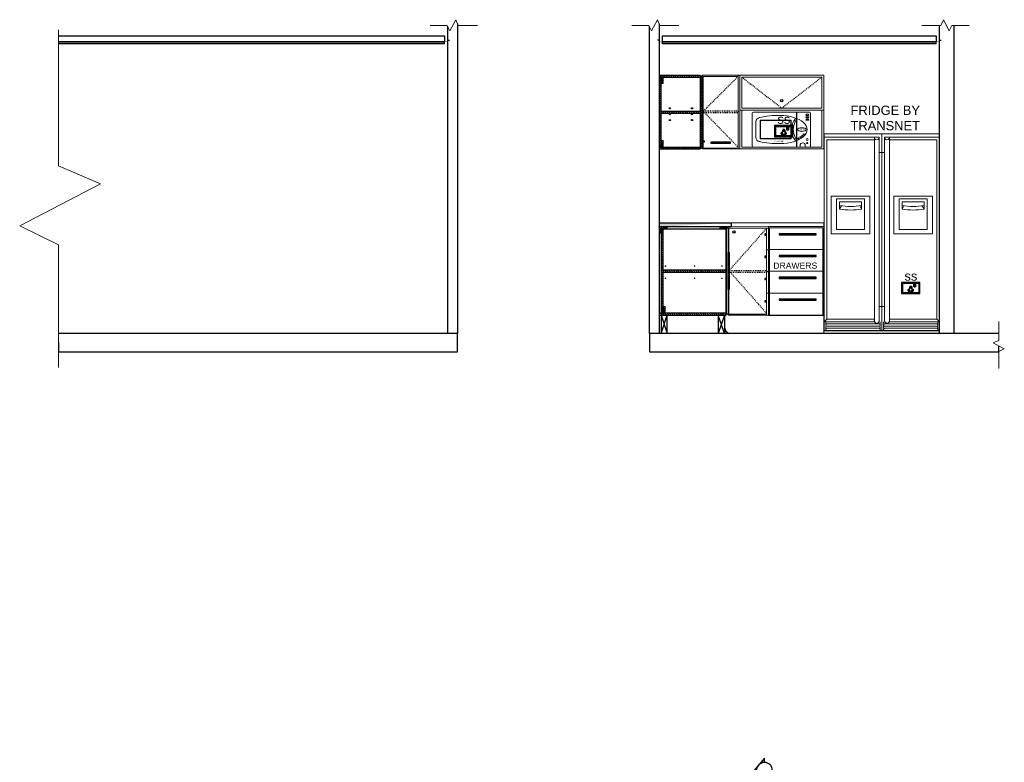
# Model space of a CAD drawing. Header units: millimetres. Extents: x -115474967 to 444143, y -74377 to 241828222.
# Tile 269 of 590: x -259247 to -251243, y 274058 to 280094. Entities that reach past the tile are written whole.
import ezdxf

# ---------------------------------------------------------------- set-up
doc = ezdxf.new("R2010")
doc.units = ezdxf.units.MM
doc.header["$MEASUREMENT"] = 0
doc.linetypes.add('Dashed', pattern=[280, 140, -140])
doc.linetypes.add('HIDDEN2', pattern=[0.1875, 0.125, -0.0625])
for name, color, linetype in [('0-ELEV.1', 9, 'Continuous'), ('0-ELEV.18', 7, 'Continuous'), ('00-2 Steel', 2, 'Continuous'), ('00-2 Walls', 4, 'Continuous'), ('00-3 Elev 03', 9, 'Continuous'), ('00-7 Elec-Fittings', 7, 'Continuous'), ('CEIL-PLAN', 7, 'Continuous'), ('CEIL-SECT', 2, 'Continuous'), ('CPBDSECT', 7, 'Continuous'), ('DIMS-50', 9, 'Continuous'), ('JOIN-SEC.18', 9, 'Continuous'), ('JOIN-SEC.25', 4, 'Continuous'), ('JOIN-SEC.35', 2, 'Continuous'), ('JOIN-SEC.5', 1, 'Continuous'), ('STRU-CONC', 3, 'Continuous'), ('TEXT-20', 2, 'Continuous'), ('TEXT-REFN', 5, 'Continuous'), ('WALL', 1, 'Continuous')]:
    doc.layers.add(name, color=color, linetype=linetype)
for name, color, linetype, lineweight in [('0-GEN-GENERAL', 7, 'Continuous', 25), ('FURNITURE', 1, 'Continuous', 5), ('HATCH', 9, 'Continuous', 13)]:
    doc.layers.add(name, color=color, linetype=linetype, lineweight=lineweight)
doc.layers.add('0_cons_01', color=40, linetype='Continuous', lineweight=0, plot=False)
doc.styles.add('TEXT-20', font='arial.ttf', dxfattribs={"height": 40})

# ---------------------------------------------------------------- blocks, each defined once
blk = doc.blocks.new('A$C69671385')
at = {"layer": 'DIMS-50', "color": 3}
for p, q in [((0, 169), (262, 397)), ((524, 169), (262, 397)), ((88, 169), (0, 169)), ((426, 169), (524, 169))]:
    blk.add_line(p, q, dxfattribs=at)
at = {"layer": 'TEXT-REFN'}
blk.add_circle((257, 169), 169, dxfattribs=at)
blk = doc.blocks.new('123456')
at = {"layer": 'DIMS-50', "color": 3, "xscale": -0.3839999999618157, "yscale": 0.3839999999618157, "zscale": 0.3839999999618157, "rotation": 179.9999999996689}
blk.add_blockref('A$C69671385', (-264486.9, 262443.4), dxfattribs=at)
blk = doc.blocks.new('B_shadowline')
blk.add_line((-29.6, 0), (-29.6, 12.5))
at = {"color": 9, "linetype": 'HIDDEN2', "ltscale": 0.001}
blk.add_line((-5.9, 28.3), (12, 28.3), dxfattribs=at)
at = {"const_width": 0.836}
blk.add_lwpolyline([(-48.8, -0.9), (-48.8, -1.4, 0.414214), (-47.2, -3), (-29.4, -3, 0.414214), (-27.9, -1.4), (-27.9, 16.3, -0.414214), (-26.3, 17.9), (-3.3, 17.9, 0.414214), (-1.8, 19.5), (-1.8, 37.2, 0.414214), (-3.3, 38.8), (-3.8, 38.8)], format="xyb", dxfattribs=at)

msp = doc.modelspace()

# ---------------------------------------------------------------- hatches: boundary and pattern name
at = {"layer": 'DIMS-50'}
h = msp.add_hatch(dxfattribs=at)
h.set_pattern_fill('AR-SAND', color=256, scale=0.25)
h.set_pattern_definition([(37.5, (-446046.312, 550938.829), (-0.40000782, 12.23533093), [0, -9.652, 0, -10.795, 0, -10.31875]), (7.5, (-446046.312, 550938.83), (11.2380821, 17.9206275), [0, -5.207, 0, -8.6995, 0, -3.33375]), (327.5, (-446054.122, 550938.829), (19.77480926, 0.0359296), [0, -3.175, 0, -11.43, 0, -14.9225]), (317.5, (-446054.122, 550938.83), (19.0889113, 5.5732331), [0, -1.5875, 0, -7.493, 0, -8.5725])])
edge = h.paths.add_edge_path(flags=17)
edge.add_line((-253464.22719, 278443.40307), (-253464.22718, 278411.40315))
edge.add_line((-253464.22718, 278411.40315), (-254048.2761, 278411.40307))
h.paths.add_polyline_path([(-254048.2761, 278443.40307), (-253464.22719, 278443.40315), (-253464.22718, 278411.40315), (-254048.2761, 278411.40307)])
at = {"layer": 'HATCH', "ltscale": 2}
h = msp.add_hatch(dxfattribs=at)
h.set_pattern_fill('ANSI31', color=8, scale=4, style=0)
h.set_pattern_definition([(135, (-145217.352, 256268.268), (8.9802561, 8.9802561), [])])
h.paths.add_polyline_path([(-253714.27492, 279633.40315), (-253698.2761, 279633.40315), (-253698.2761, 279051.40315), (-253714.27492, 279051.40315)])
h.paths.add_polyline_path([(-254048.2761, 279643.40315), (-253716.27617, 279643.40315), (-253716.27617, 279627.40315), (-254048.2761, 279627.40315)])
h.paths.add_polyline_path([(-254048.2761, 279627.40315), (-254032.2761, 279627.40315), (-254032.2761, 279059.40315), (-254048.2761, 279059.40315)])
h.paths.add_polyline_path([(-254032.2761, 279351.40315), (-253716.27617, 279351.40315), (-253716.27617, 279335.40315), (-254032.2761, 279335.40315)])
h.paths.add_polyline_path([(-254048.27597, 279059.40315), (-253716.27617, 279059.40315), (-253716.27617, 279043.40315), (-254048.27597, 279043.40315)])
h = msp.add_hatch(dxfattribs=at)
h.set_pattern_fill('ANSI31', color=8, scale=4, angle=90, style=0)
h.set_pattern_definition([(45, (-127467.675, 270324.55), (8.9802561, -8.9802561), [])])
h.paths.add_polyline_path([(-254016.27605, 278395.40315), (-254032.27612, 278395.40315), (-254032.27612, 277709.39784), (-254016.27605, 277709.39784)])
h = msp.add_hatch(dxfattribs=at)
h.set_pattern_fill('ANSI31', color=8, scale=4, angle=90, style=0)
h.set_pattern_definition([(135, (-396139.985, 273471.893), (-8.9802561, -8.9802561), [])])
h.paths.add_polyline_path([(-254016.27608, 278057.40297), (-253504.27579, 278057.40297), (-253504.27579, 278041.40299), (-254016.27608, 278041.40299)])
h = msp.add_hatch(dxfattribs=at)
h.set_pattern_fill('ANSI31', color=8, scale=4, style=0)
h.set_pattern_definition([(135, (-127467.675, 270324.55), (8.9802561, 8.9802561), [])])
h.paths.add_polyline_path([(-254048.27597, 277709.39784), (-253504.27612, 277709.39784), (-253504.27612, 277693.39784), (-254048.27597, 277693.39784)])

# ---------------------------------------------------------------- linework, layer by layer
at = {"layer": '0-ELEV.1', "color": 4, "linetype": 'Continuous'}
msp.add_line((-253160.8591, 277693.39784), (-252709.02715, 277693.39784), dxfattribs=at)
at = {"layer": '0-ELEV.1'}
for points in [[(-253698.2761, 279109.99007), (-253682.48547, 279109.99007), (-253682.48547, 279099.39378), (-253698.2761, 279099.39378)], [(-253174.85792, 278352.41055), (-253190.64855, 278352.41055), (-253190.64855, 278343.5946), (-253174.85792, 278343.5946)], [(-253174.85792, 278171.41054), (-253190.64855, 278171.41054), (-253190.64855, 278162.59459), (-253174.85792, 278162.59459)], [(-253174.85792, 277990.41054), (-253190.64855, 277990.41054), (-253190.64855, 277981.59459), (-253174.85792, 277981.59459)], [(-253174.85794, 277809.41054), (-253190.64857, 277809.41054), (-253190.64857, 277800.59459), (-253174.85794, 277800.59459)]]:
    msp.add_lwpolyline(points, close=True, dxfattribs=at)
at = {"layer": '0-ELEV.18'}
msp.add_lwpolyline([(-253516.27599, 277693.39852), (-253516.27599, 277593.40389, 0.3380808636), (-253478.10501, 277543.40389)], format="xyb", dxfattribs=at)
at = {"layer": '0-GEN-GENERAL', "lineweight": 0}
for points in [[(-255911.02915, 280046.73846), (-255771.23576, 280046.77122), (-255749.75804, 280002.60843), (-255701.99251, 280094.45084), (-255681.17182, 280046.79356), (-255526.6544, 280046.78467)], [(-254271.8676, 280046.73846), (-254132.07422, 280046.77122), (-254110.5965, 280002.60843), (-254062.83097, 280094.45084), (-254042.01028, 280046.79356), (-253887.49285, 280046.78467)], [(-251529.69546, 280046.73846), (-251669.48884, 280046.77122), (-251690.96656, 280002.60843), (-251738.73209, 280094.45084), (-251759.55278, 280046.79356), (-251914.07021, 280046.78467)], [(-258931.47093, 277265.9699), (-258931.23699, 278264.30583), (-259246.62602, 278417.6892), (-258590.73245, 278758.80723), (-258931.07742, 278907.4984), (-258931.14089, 280010.98622)]]:
    msp.add_lwpolyline(points, dxfattribs=at)
at = {"layer": '0-GEN-GENERAL', "lineweight": 0, "elevation": 0}
msp.add_lwpolyline([(-251287.23912, 277257.89767), (-251287.27188, 277397.69106), (-251243.10909, 277419.16878), (-251334.9515, 277466.93431), (-251287.29422, 277487.755), (-251287.28533, 277642.27242)], dxfattribs=at)
at = {"layer": '00-2 Steel'}
for p, q in [((-255687.43765, 280061.13565), (-255687.43765, 277543.40284)), ((-254048.2761, 280061.13565), (-254048.2761, 277543.40284)), ((-255766.99444, 277543.40284), (-255766.99444, 280038.05014)), ((-254127.83289, 277543.40284), (-254127.83289, 280038.05014))]:
    msp.add_line(p, q, dxfattribs=at)
at = {"layer": '00-2 Walls'}
for p, q in [((-251769.20708, 277543.40284), (-251769.35107, 280046.793)), ((-251654.20706, 280046.76764), (-251654.20706, 277543.40284))]:
    msp.add_line(p, q, dxfattribs=at)
at = {"layer": '00-3 Elev 03'}
msp.add_line((-252709.02714, 277568.40284), (-251769.20708, 277568.40284), dxfattribs=at)
at = {"layer": '00-7 Elec-Fittings'}
for p, q in [((-252961.08305, 279233.46979), (-253111.08305, 279233.46979)), ((-253111.08305, 279233.46979), (-253111.08305, 279143.46979)), ((-253104.08305, 279226.46979), (-253108.08305, 279230.46979)), ((-253108.08305, 279230.46979), (-253108.08305, 279146.46979)), ((-252964.08305, 279230.46979), (-253108.08305, 279230.46979)), ((-252964.08305, 279230.46979), (-253108.08305, 279230.46979)), ((-253108.08305, 279230.46979), (-253108.08305, 279146.46979)), ((-252968.08305, 279226.46979), (-253104.08305, 279226.46979)), ((-253104.08305, 279226.46979), (-253104.08305, 279150.46979)), ((-253104.08305, 279150.46979), (-253104.08305, 279226.46979)), ((-253104.08305, 279226.46979), (-252968.08305, 279226.46979)), ((-253056.08305, 279165.64258), (-253056.08305, 279175.01926)), ((-253055.08305, 279175.01926), (-253055.08305, 279165.64258)), ((-253052.91026, 279163.46979), (-253019.25584, 279163.46979)), ((-253052.63252, 279178.46979), (-253049.15695, 279178.46979)), ((-253049.08305, 279177.46979), (-253052.63252, 279177.46979)), ((-253044.08305, 279184.1828), (-253044.08305, 279197.48252)), ((-253043.08305, 279197.48252), (-253043.08305, 279184.16593)), ((-253039.09578, 279202.46979), (-253033.07032, 279202.46979)), ((-253033.07032, 279201.46979), (-253039.09578, 279201.46979)), ((-253029.08305, 279184.16593), (-253029.08305, 279197.48252)), ((-253028.08305, 279197.48252), (-253028.08305, 279184.1828)), ((-253019.53358, 279177.46979), (-253023.08305, 279177.46979)), ((-253023.00915, 279178.46979), (-253019.53358, 279178.46979)), ((-253017.08305, 279165.64258), (-253017.08305, 279175.01926)), ((-253016.08305, 279175.01926), (-253016.08305, 279165.64258)), ((-253010.08305, 279197.46979), (-253010.08305, 279221.46979)), ((-253010.08305, 279221.46979), (-252998.08305, 279221.46979)), ((-252998.08305, 279197.46979), (-253010.08305, 279197.46979)), ((-253009.08305, 279219.52185), (-253009.08305, 279220.46979)), ((-253009.08305, 279220.46979), (-252999.08305, 279220.46979)), ((-253009.08305, 279198.46979), (-253009.08305, 279219.52185)), ((-253009.08305, 279219.52185), (-252999.08305, 279219.52185)), ((-253009.08305, 279198.46979), (-252999.08305, 279198.46979)), ((-252999.08305, 279220.46979), (-252999.08305, 279219.52185)), ((-252999.08305, 279219.52185), (-252999.08305, 279198.46979)), ((-252998.08305, 279221.46979), (-252998.08305, 279197.46979)), ((-252964.08305, 279230.46979), (-252968.08305, 279226.46979)), ((-252968.08305, 279150.46979), (-252968.08305, 279226.46979)), ((-252968.08305, 279226.46979), (-252968.08305, 279150.46979)), ((-252964.08305, 279146.46979), (-252964.08305, 279230.46979)), ((-252964.08305, 279146.46979), (-252964.08305, 279230.46979)), ((-252961.08305, 279143.46979), (-252961.08305, 279233.46979)), ((-253111.08305, 279143.46979), (-252961.08305, 279143.46979)), ((-253104.08305, 279150.46979), (-253108.08305, 279146.46979)), ((-253108.08305, 279146.46979), (-252964.08305, 279146.46979)), ((-253108.08305, 279146.46979), (-252964.08305, 279146.46979)), ((-253104.08305, 279150.46979), (-252968.08305, 279150.46979)), ((-252968.08305, 279150.46979), (-253104.08305, 279150.46979)), ((-253019.25584, 279162.46979), (-253052.91026, 279162.46979)), ((-252968.08305, 279150.46979), (-252964.08305, 279146.46979)), ((-251928.79723, 277958.40302), (-252078.79723, 277958.40302)), ((-252078.79723, 277958.40302), (-252078.79723, 277868.40302)), ((-252071.79723, 277951.40302), (-252075.79723, 277955.40302)), ((-252075.79723, 277955.40302), (-252075.79723, 277871.40302)), ((-251931.79723, 277955.40302), (-252075.79723, 277955.40302)), ((-251931.79723, 277955.40302), (-252075.79723, 277955.40302)), ((-252075.79723, 277955.40302), (-252075.79723, 277871.40302)), ((-251935.79723, 277951.40302), (-252071.79723, 277951.40302)), ((-252071.79723, 277951.40302), (-252071.79723, 277875.40302)), ((-252071.79723, 277875.40302), (-252071.79723, 277951.40302)), ((-252071.79723, 277951.40302), (-251935.79723, 277951.40302)), ((-252023.79723, 277890.57581), (-252023.79723, 277899.95248)), ((-252022.79723, 277899.95248), (-252022.79723, 277890.57581)), ((-252020.62445, 277888.40302), (-251986.97002, 277888.40302)), ((-251986.97002, 277887.40302), (-252020.62445, 277887.40302)), ((-252020.3467, 277903.40302), (-252016.87113, 277903.40302)), ((-252016.79723, 277902.40302), (-252020.3467, 277902.40302)), ((-252011.79723, 277909.11603), (-252011.79723, 277922.41575)), ((-252010.79723, 277922.41575), (-252010.79723, 277909.09916)), ((-252006.80996, 277927.40302), (-252000.78451, 277927.40302)), ((-252000.78451, 277926.40302), (-252006.80996, 277926.40302)), ((-251996.79723, 277909.09916), (-251996.79723, 277922.41575)), ((-251995.79723, 277922.41575), (-251995.79723, 277909.11603)), ((-251987.24777, 277902.40302), (-251990.79723, 277902.40302)), ((-251990.72334, 277903.40302), (-251987.24777, 277903.40302)), ((-251984.79723, 277890.57581), (-251984.79723, 277899.95248)), ((-251983.79723, 277899.95248), (-251983.79723, 277890.57581)), ((-251977.79723, 277922.40302), (-251977.79723, 277946.40302)), ((-251977.79723, 277946.40302), (-251965.79723, 277946.40302)), ((-251965.79723, 277922.40302), (-251977.79723, 277922.40302)), ((-251976.79723, 277944.45508), (-251976.79723, 277945.40302)), ((-251976.79723, 277945.40302), (-251966.79723, 277945.40302)), ((-251976.79723, 277923.40302), (-251976.79723, 277944.45508)), ((-251976.79723, 277944.45508), (-251966.79723, 277944.45508)), ((-251976.79723, 277923.40302), (-251966.79723, 277923.40302)), ((-251966.79723, 277945.40302), (-251966.79723, 277944.45508)), ((-251966.79723, 277944.45508), (-251966.79723, 277923.40302)), ((-251965.79723, 277946.40302), (-251965.79723, 277922.40302)), ((-251931.79723, 277955.40302), (-251935.79723, 277951.40302)), ((-251935.79723, 277875.40302), (-251935.79723, 277951.40302)), ((-251935.79723, 277951.40302), (-251935.79723, 277875.40302)), ((-251931.79723, 277871.40302), (-251931.79723, 277955.40302)), ((-251931.79723, 277871.40302), (-251931.79723, 277955.40302)), ((-251928.79723, 277868.40302), (-251928.79723, 277958.40302)), ((-252078.79723, 277868.40302), (-251928.79723, 277868.40302)), ((-252071.79723, 277875.40302), (-252075.79723, 277871.40302)), ((-252075.79723, 277871.40302), (-251931.79723, 277871.40302)), ((-252075.79723, 277871.40302), (-251931.79723, 277871.40302)), ((-252071.79723, 277875.40302), (-251935.79723, 277875.40302)), ((-251935.79723, 277875.40302), (-252071.79723, 277875.40302)), ((-251935.79723, 277875.40302), (-251931.79723, 277871.40302))]:
    msp.add_line(p, q, dxfattribs=at)
for centre, radius, start, end in [((-253052.63252, 279175.01926), 3.45053, 90, 180), ((-253052.91026, 279165.64258), 3.17279, 180, 270), ((-253052.63252, 279175.01926), 2.45053, 90, 180), ((-253052.91026, 279165.64258), 2.17279, 180, 270), ((-253047.22092, 279170.15346), 3, 0, 180), ((-253047.22092, 279170.15346), 3, 180, 0), ((-253050.07312, 279184.39312), 5.99377, 278.792399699, 357.989111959), ((-253050.07312, 279184.39312), 6.99377, 278.138431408, 358.138431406), ((-253039.09578, 279197.48252), 4.98727, 90, 180), ((-253039.09578, 279197.48252), 3.98727, 90, 180), ((-253036.09072, 279192.41386), 3.97077, 0, 180), ((-253036.09072, 279192.41386), 3.97077, 180, 0), ((-253033.07032, 279197.48252), 4.98727, 0, 90), ((-253033.07032, 279197.48252), 3.98727, 0, 90), ((-253022.09298, 279184.39312), 6.99377, 181.861568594, 261.861568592), ((-253025.22092, 279170.15346), 3, 0, 180), ((-253025.22092, 279170.15346), 3, 180, 0), ((-253022.09298, 279184.39312), 5.99377, 182.010888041, 261.207600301), ((-253019.53358, 279175.01926), 3.45053, 0, 90), ((-253019.53358, 279175.01926), 2.45053, 0, 90), ((-253019.25584, 279165.64258), 3.17279, 270, 0), ((-253019.25584, 279165.64258), 2.17279, 270, 0), ((-252020.3467, 277899.95248), 3.45053, 90, 180), ((-252020.62445, 277890.57581), 3.17279, 180, 270), ((-252020.3467, 277899.95248), 2.45053, 90, 180), ((-252020.62445, 277890.57581), 2.17279, 180, 270), ((-252014.9351, 277895.08669), 3, 0, 180), ((-252014.9351, 277895.08669), 3, 180, 0), ((-252017.78731, 277909.32635), 5.99377, 278.792399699, 357.989111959), ((-252017.78731, 277909.32635), 6.99377, 278.138431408, 358.138431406), ((-252006.80996, 277922.41575), 4.98727, 90, 180), ((-252006.80996, 277922.41575), 3.98727, 90, 180), ((-252003.8049, 277917.34709), 3.97077, 0, 180), ((-252003.8049, 277917.34709), 3.97077, 180, 0), ((-252000.78451, 277922.41575), 4.98727, 0, 90), ((-252000.78451, 277922.41575), 3.98727, 0, 90), ((-251989.80716, 277909.32635), 6.99377, 181.861568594, 261.861568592), ((-251992.9351, 277895.08669), 3, 0, 180), ((-251992.9351, 277895.08669), 3, 180, 0), ((-251989.80716, 277909.32635), 5.99377, 182.010888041, 261.207600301), ((-251987.24777, 277899.95248), 3.45053, 0, 90), ((-251987.24777, 277899.95248), 2.45053, 0, 90), ((-251986.97002, 277890.57581), 3.17279, 270, 0), ((-251986.97002, 277890.57581), 2.17279, 270, 0)]:
    msp.add_arc(centre, radius, start, end, dxfattribs=at)
at = {"layer": 'CEIL-PLAN'}
for p, q in [((-258931.13807, 279961.90284), (-255794.80124, 279961.90284)), ((-255794.80124, 279914.90284), (-258931.13537, 279914.90284)), ((-255794.80124, 279961.90284), (-255794.80124, 279914.90284)), ((-254020.4693, 279914.90284), (-254020.4693, 279961.90284)), ((-254020.4693, 279961.90284), (-251797.01388, 279961.90284)), ((-251797.01388, 279914.90284), (-254020.4693, 279914.90284)), ((-251797.01388, 279961.90284), (-251797.01388, 279914.90284))]:
    msp.add_line(p, q, dxfattribs=at)
at = {"layer": 'CEIL-SECT', "color": 7, "ltscale": 0.25}
for p, q in [((-255794.80124, 279911.90284), (-258931.1352, 279911.90284)), ((-255794.80124, 279899.40284), (-258931.13448, 279899.40284)), ((-251797.01388, 279911.90284), (-254020.4693, 279911.90284)), ((-251797.01388, 279899.40284), (-254020.4693, 279899.40284))]:
    msp.add_line(p, q, dxfattribs=at)
at = {"layer": 'CPBDSECT', "color": 9}
for centre in [(-253962.27574, 279326.43948, 0.77557), (-253962.27563, 279373.95581, 0.77557), (-253781.10711, 279373.95581, 0.77557), (-253781.107, 279326.43948, 0.77557), (-253962.27563, 279278.92315, 0.77557), (-253781.10711, 279278.92315, 0.77557)]:
    msp.add_circle(centre, 4.9997, dxfattribs=at)
at = {"layer": 'FURNITURE', "lineweight": 0}
for p, q in [((-253291.71278, 279068.43141), (-253291.71278, 279334.43119)), ((-252827.31582, 279343.45861), (-253282.68536, 279343.45861)), ((-252932.46722, 279343.45861), (-252932.46722, 279059.40399)), ((-252929.68237, 279343.45861), (-252929.68237, 279059.40399)), ((-252851.14913, 279325.23045), (-252837.608, 279325.23045)), ((-252818.2884, 279334.43119), (-252818.2884, 279068.43141)), ((-253263.86428, 279138.58254), (-253263.86428, 279264.28006)), ((-253226.68977, 279277.97358), (-253226.68977, 279124.88902)), ((-253226.68977, 279277.97358), (-252975.31961, 279277.97358)), ((-253223.90492, 279275.18873), (-252978.10446, 279275.18873)), ((-253223.90492, 279275.18873), (-253223.90492, 279127.67387)), ((-252978.10446, 279275.18873), (-252978.10446, 279127.67387)), ((-252975.31961, 279277.97358), (-252975.31961, 279124.88902)), ((-252851.14913, 279316.20303), (-252837.608, 279316.20303)), ((-252851.14913, 279305.26468), (-252837.608, 279305.26468)), ((-252851.14913, 279296.23726), (-252837.608, 279296.23726)), ((-252851.14913, 279286.16699), (-252837.608, 279286.16699)), ((-252851.14913, 279277.13957), (-252837.608, 279277.13957)), ((-252707.56339, 279165.36181), (-252707.56339, 277568.40301)), ((-252238.38595, 279165.36181), (-252707.56339, 279165.36181)), ((-252238.38595, 277568.40301), (-252238.38595, 279165.36181)), ((-252238.38595, 277568.40301), (-252238.38595, 279165.36181)), ((-252238.38595, 279165.36181), (-251769.20851, 279165.36181)), ((-251769.20851, 279165.36181), (-251769.20851, 277568.40301)), ((-253226.68977, 279124.88902), (-252975.31961, 279124.88902)), ((-253223.90492, 279127.67387), (-252978.10446, 279127.67387)), ((-252260.20233, 279139.18216), (-252707.56339, 279139.18216)), ((-252299.47181, 279117.36578), (-252685.74702, 279117.36578)), ((-252685.74702, 279117.36578), (-252685.74702, 277660.0318)), ((-252299.47181, 277642.81631), (-252299.47181, 279139.18216)), ((-252260.20233, 277645.16512), (-252260.20233, 279139.18216)), ((-252216.56958, 279139.18216), (-251769.20851, 279139.18216)), ((-252216.56958, 277645.16512), (-252216.56958, 279139.18216)), ((-252177.3001, 277642.81631), (-252177.3001, 279139.18216)), ((-252177.3001, 279117.36578), (-251791.02489, 279117.36578)), ((-251791.02489, 279117.36578), (-251791.02489, 277660.0318)), ((-253282.68536, 279059.40399), (-252827.31582, 279059.40399)), ((-252903.13438, 279071.98012), (-252903.13438, 279059.40399)), ((-252861.07125, 279071.98012), (-252861.07125, 279059.40399)), ((-252238.38595, 279014.63859), (-252260.20233, 279014.63859)), ((-252238.38595, 279014.63859), (-252216.56958, 279014.63859)), ((-252335.5315, 278660.39), (-252649.68733, 278660.39)), ((-252649.68733, 278660.39), (-252649.68733, 278353.79258)), ((-252379.16425, 278638.57363), (-252606.05457, 278638.57363)), ((-252606.05457, 278638.57363), (-252606.05457, 278388.69879)), ((-252581.84093, 278612.86644), (-252581.84093, 278554.03401)), ((-252403.37789, 278612.86644), (-252581.84093, 278612.86644)), ((-252403.37789, 278612.86644), (-252403.37789, 278554.03401)), ((-252379.16425, 278388.69879), (-252379.16425, 278638.57363)), ((-252335.5315, 278353.79258), (-252335.5315, 278660.39)), ((-252141.24041, 278660.39), (-251827.08458, 278660.39)), ((-252141.24041, 278353.79258), (-252141.24041, 278660.39)), ((-252097.60766, 278638.57363), (-251870.71733, 278638.57363)), ((-252097.60766, 278388.69879), (-252097.60766, 278638.57363)), ((-252073.39401, 278612.86644), (-252073.39401, 278554.03401)), ((-252073.39401, 278612.86644), (-251894.93098, 278612.86644)), ((-251894.93098, 278612.86644), (-251894.93098, 278554.03401)), ((-251870.71733, 278638.57363), (-251870.71733, 278388.69879)), ((-251827.08458, 278660.39), (-251827.08458, 278353.79258)), ((-252567.32168, 278581.35419), (-252581.84093, 278554.03401)), ((-252417.89714, 278581.35419), (-252403.37789, 278554.03401)), ((-252058.87476, 278581.35419), (-252073.39401, 278554.03401)), ((-251909.45023, 278581.35419), (-251894.93098, 278554.03401)), ((-252379.16425, 278388.69879), (-252606.05457, 278388.69879)), ((-252262.61971, 278388.69879), (-252262.61114, 278388.69879)), ((-252214.1522, 278388.69879), (-252214.16077, 278388.69879)), ((-252097.60766, 278388.69879), (-251870.71733, 278388.69879)), ((-252335.5315, 278353.79258), (-252649.68733, 278353.79258)), ((-252141.24041, 278353.79258), (-251827.08458, 278353.79258)), ((-252238.38595, 277762.75899), (-252260.20233, 277762.75899)), ((-252238.38595, 277762.75899), (-252216.56958, 277762.75899)), ((-252707.56339, 277638.21542), (-252685.74702, 277660.0318)), ((-252685.74702, 277660.0318), (-252299.47181, 277660.0318)), ((-251791.02489, 277660.0318), (-252177.3001, 277660.0318)), ((-251769.20851, 277638.21542), (-251791.02489, 277660.0318)), ((-252707.56339, 277638.21542), (-252297.88791, 277638.21542)), ((-252238.38595, 277568.40301), (-252707.56339, 277568.40301)), ((-252685.90243, 277620.76232), (-252260.35774, 277620.76232)), ((-252685.90243, 277603.30922), (-252260.35774, 277603.30922)), ((-252685.90243, 277585.85611), (-252260.35774, 277585.85611)), ((-252238.38595, 277568.40301), (-251769.20851, 277568.40301)), ((-251790.86948, 277620.76232), (-252216.41417, 277620.76232)), ((-251790.86948, 277603.30922), (-252216.41417, 277603.30922)), ((-251790.86948, 277585.85611), (-252216.41417, 277585.85611)), ((-251769.20851, 277638.21542), (-252178.88399, 277638.21542))]:
    msp.add_line(p, q, dxfattribs=at)
for centre, radius in [((-252873.39845, 279162.00369), 4.51371), ((-252916.12549, 279129.65245), 4.51371), ((-252900.10912, 279138.82219), 4.51371), ((-252885.69942, 279150.76418), 4.51371), ((-252845.14314, 279119.87021), 7.51321), ((-252845.14314, 279092.0128), 4.51371)]:
    msp.add_circle(centre, radius, dxfattribs=at)
for centre, radius, start, end in [((-253282.68536, 279334.43119), 9.02742, 90, 180), ((-252851.14913, 279320.71674), 4.51371, 90, 270), ((-252837.608, 279320.71674), 4.51371, 270, 90), ((-252827.31582, 279334.43119), 9.02742, 0, 90), ((-253224.56019, 279260.28356), 39.50675, 100.203992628, 174.194037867), ((-253084.31678, 278659.50143), 656.39189, 88.316861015, 103.316138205), ((-252822.09874, 279201.4313), 149.56696, 141.385769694, 218.614230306), ((-252811.64087, 279201.4313), 146.58046, 153.662167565, 206.337832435), ((-252951.42622, 279271.2232), 9.67288, 330.524368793, 75.488999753), ((-252851.14913, 279300.75097), 4.51371, 90, 270), ((-252851.14913, 279281.65328), 4.51371, 90, 270), ((-252837.608, 279300.75097), 4.51371, 270, 90), ((-252837.608, 279281.65328), 4.51371, 270, 90), ((-253224.56019, 279142.57904), 39.50675, 185.805962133, 259.796007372), ((-253084.31678, 279743.36117), 656.39189, 256.683861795, 271.683138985), ((-252951.42622, 279131.6394), 9.67288, 284.511000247, 29.475631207), ((-252882.10282, 279071.98012), 21.03157, 0, 180), ((-252280.01446, 279137.80444), 19.89077, 176.028268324, 5.096723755), ((-252196.75745, 279137.80444), 19.89077, 174.903276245, 3.971731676), ((-253282.68536, 279068.43141), 9.02742, 180, 270), ((-252827.31582, 279068.43141), 9.02742, 270, 0), ((-252492.60941, 279150.22101), 573.75202, 261.052881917, 278.947118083), ((-252492.60941, 279120.80479), 573.75202, 261.052881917, 278.947118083), ((-251984.16249, 279150.22101), 573.75202, 261.052881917, 278.947118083), ((-251984.16249, 279120.80479), 573.75202, 261.052881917, 278.947118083), ((-252280.01359, 277646.94189), 19.89077, 176.028268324, 5.096723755), ((-252196.75832, 277646.94189), 19.89077, 174.903276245, 3.971731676), ((-252685.82472, 277629.48887), 8.7269, 89.489827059, 270.510172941), ((-252685.82472, 277594.58267), 8.7269, 89.489827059, 270.510172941), ((-252685.66931, 277612.03577), 8.7269, 89.489827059, 270.510172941), ((-252685.66931, 277577.12956), 8.7269, 89.489827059, 270.510172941), ((-252260.28004, 277612.03577), 8.7269, 269.489827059, 90.510172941), ((-252260.28004, 277577.12956), 8.7269, 269.489827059, 90.510172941), ((-252260.12463, 277629.48887), 8.7269, 269.489827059, 90.510172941), ((-252260.12463, 277594.58267), 8.7269, 269.489827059, 90.510172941), ((-252216.64728, 277629.48887), 8.7269, 89.489827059, 270.510172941), ((-252216.64728, 277594.58267), 8.7269, 89.489827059, 270.510172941), ((-252216.49187, 277612.03577), 8.7269, 89.489827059, 270.510172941), ((-252216.49187, 277577.12956), 8.7269, 89.489827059, 270.510172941), ((-251791.1026, 277612.03577), 8.7269, 269.489827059, 90.510172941), ((-251791.1026, 277577.12956), 8.7269, 269.489827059, 90.510172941), ((-251790.94719, 277629.48887), 8.7269, 269.489827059, 90.510172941), ((-251790.94719, 277594.58267), 8.7269, 269.489827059, 90.510172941)]:
    msp.add_arc(centre, radius, start, end, dxfattribs=at)
msp.add_ellipse((-253065.03717, 279201.4313), major_axis=(-218.90028, 0), ratio=0.521601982, start_param=1.5707963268, end_param=4.7123889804, dxfattribs=at)
msp.add_ellipse((-252887.90964, 279201.4313), major_axis=(35.27476, 0), ratio=0.4270721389, dxfattribs=at)
at = {"layer": 'HATCH', "color": 8, "ltscale": 2}
for p, q in [((-253469.16526, 279098.82792), (-253628.65667, 279098.82792)), ((-253469.16526, 279097.75133), (-253628.65667, 279097.75133)), ((-253469.16526, 279096.15785), (-253628.65667, 279096.15785)), ((-253469.16526, 279093.81374), (-253628.65667, 279093.81374)), ((-253469.16526, 279092.22026), (-253628.65667, 279092.22026)), ((-253469.16526, 279091.14367), (-253628.65667, 279091.14367)), ((-252772.51922, 278353.84476), (-253072.51922, 278353.84476)), ((-252772.51922, 278352.76817), (-253072.51922, 278352.76817)), ((-252772.51922, 278351.17469), (-253072.51922, 278351.17469)), ((-252772.51922, 278348.83059), (-253072.51922, 278348.83059)), ((-252772.51922, 278347.23711), (-253072.51922, 278347.23711)), ((-252772.51922, 278346.16051), (-253072.51922, 278346.16051)), ((-252772.51921, 278176.84477, 80.06742), (-253072.51921, 278176.84477, 80.06742)), ((-252772.51921, 278175.76818, 80.06742), (-253072.51921, 278175.76818, 80.06742)), ((-252772.51921, 278174.1747, 80.06742), (-253072.51921, 278174.1747, 80.06742)), ((-252772.51921, 278171.8306, 80.06742), (-253072.51921, 278171.8306, 80.06742)), ((-252772.51921, 278170.23712, 80.06742), (-253072.51921, 278170.23712, 80.06742)), ((-252772.51921, 278169.16052, 80.06742), (-253072.51921, 278169.16052, 80.06742)), ((-252772.51921, 277999.84477, 80.06742), (-253072.51921, 277999.84477, 80.06742)), ((-252772.51921, 277998.76818, 80.06742), (-253072.51921, 277998.76818, 80.06742)), ((-252772.51921, 277997.1747, 80.06742), (-253072.51921, 277997.1747, 80.06742)), ((-252772.51921, 277994.8306, 80.06742), (-253072.51921, 277994.8306, 80.06742)), ((-252772.51921, 277993.23712, 80.06742), (-253072.51921, 277993.23712, 80.06742)), ((-252772.51921, 277992.16052, 80.06742), (-253072.51921, 277992.16052, 80.06742)), ((-252772.5192, 277822.84477, 80.06742), (-253072.5192, 277822.84477, 80.06742)), ((-252772.5192, 277821.76818, 80.06742), (-253072.5192, 277821.76818, 80.06742)), ((-252772.5192, 277820.1747, 80.06742), (-253072.5192, 277820.1747, 80.06742)), ((-252772.5192, 277817.8306, 80.06742), (-253072.5192, 277817.8306, 80.06742)), ((-252772.5192, 277816.23712, 80.06742), (-253072.5192, 277816.23712, 80.06742)), ((-252772.5192, 277815.16052, 80.06742), (-253072.5192, 277815.16052, 80.06742))]:
    msp.add_line(p, q, dxfattribs=at)
for centre in [(-253997.31397, 278091.90046, -293.36844), (-253997.31397, 278041.90046, -293.36844), (-253760.27635, 278091.90064, 142.64419), (-253760.27635, 278041.90064, 142.64419), (-253538.23789, 278091.90046, -8.08006), (-253538.23789, 278041.90046, -8.08006), (-253997.31397, 277991.90046, -293.36844), (-253760.27635, 277991.90064, 142.64419), (-253538.23789, 277991.90046, -8.08006)]:
    msp.add_circle(centre, 2.5, dxfattribs=at)
at = {"layer": 'JOIN-SEC.18'}
for p, q in [((-254016.27582, 279577.40322), (-254032.2761, 279627.40315)), ((-254016.27571, 279627.40322), (-254032.27582, 279577.40326)), ((-254016.2761, 279059.40311), (-254032.27638, 279109.40304)), ((-254016.27599, 279109.40311), (-254032.2761, 279059.40315)), ((-254032.2761, 278411.40315), (-254048.27621, 278361.40318)), ((-254032.27621, 278361.40315), (-254048.2761, 278411.40307)), ((-254032.27605, 278395.40315), (-253982.27605, 278411.40315)), ((-253982.27605, 278395.40315), (-254032.27605, 278411.40315)), ((-253554.27579, 278395.40315), (-253504.27579, 278411.40315)), ((-253504.27579, 278395.40315), (-253554.27579, 278411.40315)), ((-254000.27612, 277709.39781), (-254016.2764, 277759.39773)), ((-254000.27601, 277759.39781), (-254016.27612, 277709.39784)), ((-254032.27612, 277693.39784), (-253982.27605, 277543.40285)), ((-254032.27605, 277543.40284), (-253982.27612, 277693.39785)), ((-253518.27605, 277543.40281), (-253568.27611, 277693.39783)), ((-253518.27599, 277693.39784), (-253568.27605, 277543.40283))]:
    msp.add_line(p, q, dxfattribs=at)
at = {"layer": 'JOIN-SEC.18', "color": 8, "ltscale": 2}
for p, q in [((-253982.27605, 278395.40315), (-253554.27579, 278395.40315)), ((-253504.27579, 277709.39784), (-253504.27579, 278411.40325))]:
    msp.add_line(p, q, dxfattribs=at)
at = {"layer": 'JOIN-SEC.18', "color": 8, "linetype": 'Dashed', "ltscale": 0.05}
for points in [[(-253406.6653, 279632.6607), (-253691.15667, 279350.44369), (-253406.66531, 279057.49245)], [(-253376.66644, 279627.40315), (-253051.66644, 279375.40315), (-252726.66644, 279627.40315)], [(-253174.8579, 278399.4871), (-253481.15657, 278053.48719), (-253174.85791, 277707.48715)]]:
    msp.add_lwpolyline(points, dxfattribs=at)
for points in [[(-253691.15667, 279352.35434), (-253406.66532, 279352.35428), (-253406.66532, 279336.35428), (-253691.15667, 279336.35434)], [(-253481.15657, 278055.39784), (-253174.85792, 278055.39779), (-253174.85792, 278039.39779), (-253481.15657, 278039.39784)]]:
    msp.add_lwpolyline(points, close=True, dxfattribs=at)
at = {"layer": 'JOIN-SEC.18', "color": 251, "ltscale": 2}
for points in [[(-253469.16526, 279090.57782), (-253469.16526, 279099.39378), (-253628.65667, 279099.39378), (-253628.65667, 279090.57782)], [(-252772.51922, 278345.59466), (-252772.51922, 278354.41062), (-253072.51922, 278354.41062), (-253072.51922, 278345.59466)], [(-253479.4601, 277902.40285), (-253488.27605, 277902.40285), (-253488.27605, 278202.40285), (-253479.4601, 278202.40285)]]:
    msp.add_lwpolyline(points, close=True, dxfattribs=at)
at = {"layer": 'JOIN-SEC.18', "color": 251, "ltscale": 2, "elevation": 80.06742}
for points in [[(-252772.51921, 278168.59467), (-252772.51921, 278177.41063), (-253072.51921, 278177.41063), (-253072.51921, 278168.59467)], [(-252772.51921, 277991.59467), (-252772.51921, 278000.41063), (-253072.51921, 278000.41063), (-253072.51921, 277991.59467)], [(-252772.5192, 277814.59467), (-252772.5192, 277823.41063), (-253072.5192, 277823.41063), (-253072.5192, 277814.59467)]]:
    msp.add_lwpolyline(points, close=True, dxfattribs=at)
at = {"layer": 'JOIN-SEC.18', "color": 251, "ltscale": 2}
for centre in [(-253052.48133, 279436.61168), (-253440.72075, 278368.60828, 0)]:
    msp.add_circle(centre, 9, dxfattribs=at)
at = {"layer": 'JOIN-SEC.25', "linetype": 'Continuous'}
for p, q in [((-254048.2761, 279643.40315), (-253716.27617, 279643.40315)), ((-253716.27617, 279627.40315), (-253716.27617, 279643.40315)), ((-254048.2761, 279627.40315), (-253716.27617, 279627.40315)), ((-254032.2761, 279059.40315), (-254032.2761, 279627.40315)), ((-254032.2761, 279351.40315), (-253716.27617, 279351.40315)), ((-254032.2761, 279335.40315), (-253716.27617, 279335.40315)), ((-253716.27617, 279351.40315), (-253716.27617, 279335.40315)), ((-254048.2761, 279059.40315), (-253716.27617, 279059.40315)), ((-254048.2761, 279043.40315), (-253716.27617, 279043.40315)), ((-253716.27617, 279059.40315), (-253716.27617, 279043.40315))]:
    msp.add_line(p, q, dxfattribs=at)
at = {"layer": 'JOIN-SEC.25', "linetype": 'Continuous', "lineweight": 0}
for p, q in [((-253698.27616, 279643.40315), (-253406.69342, 279643.40315)), ((-253698.27616, 279643.40315), (-253698.27616, 279043.40315)), ((-253392.66644, 279643.40315), (-252710.66644, 279643.40315)), ((-253392.66644, 279643.40262), (-253392.66644, 279043.40262)), ((-252710.66644, 279043.40315), (-252710.66644, 279643.40315)), ((-253691.15667, 279632.66076), (-253406.6653, 279632.6607)), ((-253691.15667, 279632.66076), (-253691.15667, 279051.40315)), ((-253376.66644, 279375.40315), (-253376.66644, 279627.40315)), ((-253376.66644, 279375.40315), (-253376.66644, 279627.40315)), ((-253376.66644, 279627.40315), (-252726.66644, 279627.40315)), ((-252726.66644, 279375.40315), (-252726.66644, 279627.40315)), ((-253392.66644, 279359.40315), (-252710.66644, 279359.40315)), ((-253376.66644, 279375.40315), (-252726.66644, 279375.40315)), ((-253376.66644, 279059.40315), (-253376.66644, 279359.40315)), ((-252726.66644, 279059.40315), (-252726.66644, 279359.40315)), ((-253698.27616, 279043.40315), (-253406.66526, 279043.40316)), ((-253691.15667, 279051.40315), (-253406.66526, 279051.40315)), ((-253392.66644, 279043.40315), (-252710.66644, 279043.40315)), ((-253376.66644, 279059.40315), (-252726.66644, 279059.40315)), ((-253464.22719, 278443.40315), (-252709.02714, 278444.1475)), ((-252709.02714, 278444.1475), (-252709.02714, 277543.40284)), ((-253488.27605, 278411.40315, 0), (-253488.27605, 277693.39784, 0)), ((-253488.27601, 278411.4654), (-253160.8591, 278412.1475)), ((-253481.15657, 278399.48715, 0), (-253160.85908, 278399.48712)), ((-253481.15657, 278399.48715, 0), (-253481.15657, 277701.39784, 0)), ((-253160.8591, 278412.14784), (-253160.8591, 277693.39784)), ((-253150.8591, 278403.39788), (-252719.02715, 278403.39791)), ((-253150.8591, 278403.39788), (-253150.8591, 278226.39788)), ((-252719.02715, 278403.39791), (-252719.02715, 278226.39791)), ((-253150.8591, 278226.39788), (-253150.85908, 277938.50141)), ((-253150.85908, 278226.39788), (-252719.02715, 278226.39793, 160.13484)), ((-252719.02715, 278226.39791), (-252719.02714, 277872.39791)), ((-253150.85907, 278049.39788), (-252719.02715, 278049.39793, 160.13484)), ((-253150.85908, 277938.50141), (-253150.85908, 277693.39783)), ((-253150.85906, 277872.39788), (-252719.02714, 277872.39793, 160.13484)), ((-252719.02714, 277872.39791), (-252719.02714, 277693.39784)), ((-253488.27605, 277693.39784, 0), (-253174.85791, 277693.39784)), ((-253481.15657, 277701.39784, 0), (-253174.85791, 277701.39784))]:
    msp.add_line(p, q, dxfattribs=at)
for points in [[(-253406.69351, 279643.40315), (-253392.6947, 279643.40315), (-253392.66644, 279043.40315), (-253406.66526, 279043.40315)], [(-253174.8579, 278399.48991), (-253160.85908, 278399.48991), (-253160.85904, 278224.39784), (-253174.85786, 278224.39784)], [(-253174.8579, 278047.39784), (-253160.85908, 278047.39784), (-253160.85904, 278224.39784), (-253174.85786, 278224.39784)], [(-253174.85791, 277870.39784), (-253160.85909, 277870.39784), (-253160.85911, 278047.39783), (-253174.85792, 278047.39783)], [(-253174.85791, 277870.39784), (-253160.8591, 277870.39784), (-253160.8591, 277693.39784), (-253174.85791, 277693.39784)]]:
    msp.add_lwpolyline(points, close=True, dxfattribs=at)
at = {"layer": 'JOIN-SEC.25', "linetype": 'Continuous'}
for points in [[(-253698.2761, 279635.40315), (-253714.27492, 279635.40315), (-253714.27492, 279051.40315), (-253698.2761, 279051.40315)], [(-253488.27605, 277701.39782), (-253502.27487, 277701.39782), (-253502.27487, 278403.40515), (-253488.27605, 278403.40515)]]:
    msp.add_lwpolyline(points, close=True, dxfattribs=at)
at = {"layer": 'JOIN-SEC.25', "linetype": 'Continuous', "lineweight": 0}
msp.add_lwpolyline([(-253160.8591, 278412.1475), (-252709.02714, 278412.14799)], dxfattribs=at)
at = {"layer": 'JOIN-SEC.35'}
for p, q in [((-254032.27605, 278411.40326), (-254032.27612, 277709.39784)), ((-254016.27612, 277709.39784), (-254016.27605, 278395.40343)), ((-253504.27612, 277709.39784), (-254048.27597, 277709.39784)), ((-254048.27597, 277693.39784), (-253504.27612, 277693.39784)), ((-253982.27612, 277693.39785), (-254032.27612, 277693.39784)), ((-254032.27612, 277693.39784), (-254032.27605, 277543.40284)), ((-253982.27605, 277543.40285), (-253982.27612, 277693.39785)), ((-253518.27612, 277693.39784), (-253568.27611, 277693.39783)), ((-253568.27611, 277693.39783), (-253568.27605, 277543.40283)), ((-253518.27599, 277693.39784), (-253518.27605, 277543.40281)), ((-253504.27612, 277693.39784), (-253504.27612, 277709.39784))]:
    msp.add_line(p, q, dxfattribs=at)
for points in [[(-254032.27582, 279577.40326), (-254016.27582, 279577.40322), (-254016.27571, 279627.40322), (-254032.27571, 279627.40326)], [(-254032.2761, 279059.40315), (-254016.2761, 279059.40311), (-254016.27599, 279109.40311), (-254032.27599, 279109.40315)], [(-254048.27621, 278361.40318), (-254032.27621, 278361.40315), (-254032.2761, 278411.40315), (-254048.2761, 278411.40318)], [(-254032.27605, 278411.40315), (-254032.27605, 278395.40315), (-253982.27605, 278395.40315), (-253982.27605, 278411.40315)], [(-253554.27579, 278411.40315), (-253554.27579, 278395.40315), (-253504.27579, 278395.40315), (-253504.27579, 278411.40315)], [(-254016.27612, 277709.39784), (-254000.27612, 277709.39781), (-254000.27601, 277759.39781), (-254016.27601, 277759.39784)]]:
    msp.add_lwpolyline(points, close=True, dxfattribs=at)
msp.add_lwpolyline([(-253504.27579, 278041.40299), (-253504.27577, 278057.40299), (-254016.27608, 278057.40297), (-254016.27608, 278041.40297), (-253504.27579, 278041.40299)], dxfattribs=at)
at = {"layer": 'JOIN-SEC.5', "ltscale": 0.5}
msp.add_lwpolyline([(-254048.2761, 278443.40307), (-253464.22719, 278443.40315), (-253464.22718, 278411.40315), (-254048.2761, 278411.40307)], dxfattribs=at)
at = {"layer": 'STRU-CONC', "color": 3}
for points in [[(-258931.28911, 277469.66539), (-258931.28911, 277394.07636), (-255687.43765, 277394.07636), (-255687.43765, 277543.40284), (-258931.26109, 277543.40284)], [(-251287.29102, 277543.40284), (-251287.29102, 277543.40284), (-254127.83289, 277543.40284), (-254127.83289, 277394.07636), (-251287.29102, 277394.07636), (-251287.29102, 277442.14698)]]:
    msp.add_lwpolyline(points, dxfattribs=at)
at = {"layer": 'WALL', "color": 251, "ltscale": 2}
for p, q in [((-254031.96313, 278411.40297), (-254031.96313, 278411.40292)), ((-254027.96309, 278411.40297), (-254027.96309, 278411.40289))]:
    msp.add_line(p, q, dxfattribs=at)

# ---------------------------------------------------------------- block references
at = {"layer": '0_cons_01', "rotation": 270}
msp.add_blockref('123456', (-515571.13605, 9603.23556), dxfattribs=at)
at = {"layer": 'CEIL-SECT', "ltscale": 0.25}
for p in [(-255765.23452, 279899.40284), (-251767.44716, 279899.40284)]:
    msp.add_blockref('B_shadowline', p, dxfattribs=at)
at = {"layer": 'CEIL-SECT', "ltscale": 0.25, "xscale": -1}
msp.add_blockref('B_shadowline', (-254050.03602, 279899.40284), dxfattribs=at)

# ---------------------------------------------------------------- texts
at = {"layer": 'FURNITURE', "lineweight": 0}
for s, height, p in [('1200', 13.924246, (-252907.97542, 279195.46818)), ('SAMSUNG', 11.139397, (-253112.99675, 279100.02252))]:
    msp.add_text(s, height=height, dxfattribs=at).set_placement(p)
at = {"layer": 'TEXT-20', "color": 7, "linetype": 'Continuous', "attachment_point": 1, "style": 'TEXT-20'}
for s, insert, char_height, width in [('FRIDGE BY\\PTRANSNET', (-252493.1016, 279395.49593), 75, 607.5711178), ('ss', (-253087.01314, 279323.08026, 160.13484), 75, 1258.0720034), ('DRAWERS', (-253120.54252, 278120.16825, 160.13484), 50, 1258.0720034), ('ss', (-252054.72732, 278048.01349, 160.13484), 75, 1258.0720034)]:
    msp.add_mtext(s, dxfattribs=dict(at, insert=insert, char_height=char_height, width=width))

doc.saveas('drawing.dxf')
